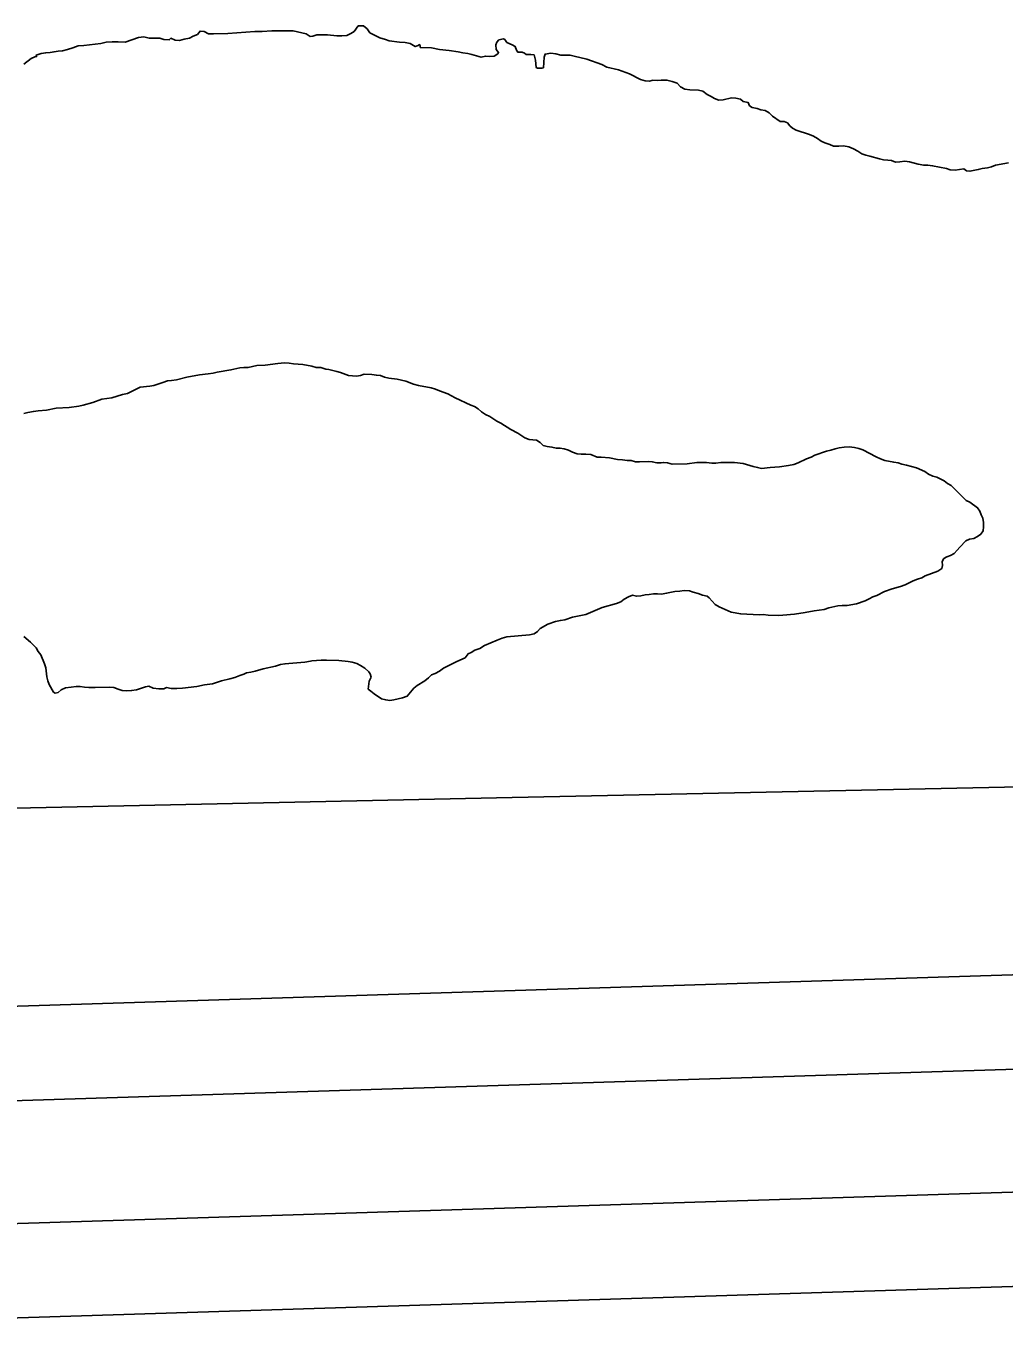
# Model space of a CAD drawing. Extents: x 2308163 to 2335412, y -96774 to 125428.
# Drawn here: x 2326103.5 to 2326181.3, y 122868.7 to 122971.9 of the extents above; entities that cross this region are included whole.
import ezdxf

# ---------------------------------------------------------------- set-up
doc = ezdxf.new("R2010")
doc.units = 0
for name, color, linetype in [('Old_Level_1', 7, 'Continuous'), ('Old_Level_52', 7, 'Continuous'), ('Old_Level_60', 7, 'Continuous'), ('Old_Level_61', 7, 'Continuous'), ('Sheet Title CELL', 7, 'Continuous')]:
    doc.layers.add(name, color=color, linetype=linetype)

msp = doc.modelspace()

# ---------------------------------------------------------------- linework, layer by layer
at = {"layer": 'Old_Level_1'}
msp.add_line((2325967.46, 122889.61), (2326461.32, 122905.17), dxfattribs=at)
msp.add_lwpolyline([(2325967.7, 122882.11), (2326461.55, 122897.68)], dxfattribs=at)
at = {"layer": 'Old_Level_52'}
msp.add_lwpolyline([(2325951.57, 122898.68), (2325973.75, 122906.28), (2326018.61, 122908.02), (2326080.35, 122909.16), (2326142.14, 122910.5), (2326204.06, 122911.8), (2326234.83, 122913.14), (2326276.91, 122915.22), (2326431.59, 122921.53), (2326484.05, 122921.69)], dxfattribs=at)
at = {"layer": 'Old_Level_60'}
for points in [[(2326143.63, 122969.63), (2326143.26, 122969.63), (2326143.13, 122969.72), (2326142.93, 122969.8), (2326142.59, 122969.81), (2326142.49, 122969.96), (2326142.37, 122970.27), (2326142.13, 122970.4), (2326141.73, 122970.58), (2326141.55, 122970.81), (2326141.46, 122970.86), (2326141.09, 122970.78), (2326140.91, 122970.61), (2326140.84, 122970.39), (2326140.88, 122970.01), (2326141.06, 122969.78), (2326140.99, 122969.67), (2326140.72, 122969.49), (2326140.36, 122969.46), (2326140.02, 122969.5), (2326139.68, 122969.41), (2326138.94, 122969.62), (2326138.61, 122969.69), (2326138.23, 122969.74), (2326137.86, 122969.83), (2326137.12, 122969.94), (2326136.35, 122970.03), (2326135.72, 122970.16), (2326134.83, 122970.19), (2326134.83, 122970.32), (2326134.78, 122970.41), (2326134.67, 122970.35), (2326134.44, 122970.25), (2326134.02, 122970.49), (2326133.62, 122970.57), (2326133.19, 122970.6), (2326132.36, 122970.72), (2326132.06, 122970.82), (2326131.62, 122970.94), (2326130.83, 122971.34), (2326130.61, 122971.65), (2326130.33, 122971.89), (2326129.9, 122971.89), (2326129.57, 122971.45), (2326129.31, 122971.28), (2326128.98, 122971.14), (2326128.59, 122971.1), (2326128.2, 122971.1), (2326127.46, 122971.19), (2326127.04, 122971.19), (2326126.61, 122971.18), (2326126.3, 122971.08), (2326126.07, 122971.06), (2326125.75, 122971.26), (2326124.71, 122971.51), (2326123.03, 122971.5), (2326122.26, 122971.45), (2326121.68, 122971.44), (2326119.53, 122971.28), (2326118.39, 122971.26), (2326117.98, 122971.27), (2326117.63, 122971.45), (2326117.32, 122971.49), (2326117.1, 122971.2), (2326116.76, 122971.07), (2326116.47, 122970.91), (2326116.06, 122970.84), (2326115.67, 122970.74), (2326115.34, 122970.76), (2326114.98, 122970.92), (2326114.86, 122970.78), (2326114.43, 122970.81), (2326114.12, 122970.91), (2326113.28, 122970.92), (2326112.84, 122971.02), (2326112.43, 122970.98), (2326111.35, 122970.6), (2326110.8, 122970.64), (2326110.32, 122970.64), (2326109.86, 122970.6), (2326109.42, 122970.5), (2326108.97, 122970.44), (2326108.07, 122970.33), (2326107.61, 122970.3), (2326107.19, 122970.14), (2326106.77, 122970.01), (2326106.37, 122969.91), (2326106.03, 122969.89), (2326105.71, 122969.84), (2326105.39, 122969.77), (2326105.04, 122969.76), (2326104.69, 122969.7), (2326104.27, 122969.56), (2326104.31, 122969.45), (2326104.17, 122969.43), (2326103.89, 122969.3), (2326103.29, 122968.84)], [(2326181.62, 122961), (2326180.58, 122960.81), (2326180.26, 122960.69), (2326179.94, 122960.6), (2326179.53, 122960.54), (2326179.22, 122960.46), (2326178.56, 122960.33), (2326178.28, 122960.36), (2326178.06, 122960.52), (2326177.38, 122960.42), (2326176.99, 122960.45), (2326176.7, 122960.55), (2326175.58, 122960.76), (2326175.21, 122960.82), (2326174.88, 122960.81), (2326174.45, 122960.9), (2326173.76, 122961.08), (2326173.37, 122961.12), (2326172.97, 122961.09), (2326172.64, 122961.04), (2326172.32, 122961.18), (2326172.02, 122961.22), (2326171.67, 122961.24), (2326171.36, 122961.31), (2326170.59, 122961.54), (2326170.28, 122961.6), (2326169.95, 122961.72), (2326169.64, 122961.93), (2326169.28, 122962.12), (2326168.92, 122962.28), (2326168.5, 122962.34), (2326168.13, 122962.32), (2326167.71, 122962.33), (2326167.41, 122962.45), (2326167.01, 122962.59), (2326166.73, 122962.73), (2326166.42, 122962.94), (2326166.1, 122963.11), (2326165.8, 122963.25), (2326164.72, 122963.61), (2326164.43, 122963.76), (2326164.23, 122963.95), (2326164.04, 122964.19), (2326163.77, 122964.29), (2326163.45, 122964.3), (2326162.84, 122964.72), (2326162.59, 122964.99), (2326162.27, 122965.17), (2326161.92, 122965.22), (2326161.62, 122965.31), (2326161.23, 122965.4), (2326161.03, 122965.54), (2326160.92, 122965.8), (2326160.53, 122965.88), (2326160.31, 122966.06), (2326159.93, 122966.14), (2326159.59, 122966.16), (2326158.92, 122966.02), (2326158.57, 122965.99), (2326158.23, 122966.13), (2326157.96, 122966.29), (2326157.65, 122966.43), (2326157.31, 122966.7), (2326156.97, 122966.78), (2326156.28, 122966.8), (2326155.89, 122966.87), (2326155.52, 122967.06), (2326155.27, 122967.34), (2326154.86, 122967.48), (2326154.45, 122967.58), (2326154, 122967.59), (2326153.67, 122967.56), (2326153.27, 122967.57), (2326153.25, 122967.54), (2326153.07, 122967.5), (2326152.73, 122967.53), (2326152.34, 122967.64), (2326151.47, 122968.07), (2326150.61, 122968.41), (2326149.67, 122968.6), (2326149.27, 122968.82), (2326148.08, 122969.24), (2326147.07, 122969.5), (2326146.76, 122969.56), (2326146.01, 122969.56), (2326145.61, 122969.67), (2326145.21, 122969.72), (2326144.76, 122969.66), (2326144.7, 122969.4), (2326144.63, 122968.57), (2326144.51, 122968.53), (2326144.17, 122968.54), (2326144.05, 122968.59), (2326143.99, 122969.17), (2326143.89, 122969.59), (2326143.63, 122969.63)]]:
    msp.add_lwpolyline(points, dxfattribs=at)
at = {"layer": 'Old_Level_61'}
for points in [[(2326103.31, 122941.04), (2326103.63, 122941.13), (2326104.06, 122941.22), (2326104.44, 122941.27), (2326105.09, 122941.31), (2326105.88, 122941.47), (2326106.9, 122941.52), (2326107.68, 122941.64), (2326108.02, 122941.72), (2326108.78, 122941.92), (2326109.51, 122942.2), (2326110.3, 122942.3), (2326111.15, 122942.55), (2326111.54, 122942.64), (2326112.54, 122943.14), (2326113.32, 122943.22), (2326113.64, 122943.27), (2326114.35, 122943.51), (2326114.72, 122943.66), (2326115.04, 122943.67), (2326115.43, 122943.73), (2326116.27, 122943.95), (2326117.28, 122944.13), (2326117.95, 122944.2), (2326118.36, 122944.26), (2326118.68, 122944.35), (2326119.77, 122944.52), (2326120.49, 122944.67)], [(2326120.49, 122944.67), (2326120.8, 122944.71), (2326121.13, 122944.72), (2326121.83, 122944.86), (2326122.5, 122944.89), (2326123.5, 122945.03), (2326124.02, 122945.07), (2326124.41, 122945.06), (2326124.74, 122945.01), (2326125.48, 122944.95), (2326126.2, 122944.81), (2326126.56, 122944.72), (2326126.92, 122944.71), (2326127.31, 122944.59), (2326127.57, 122944.55), (2326128.19, 122944.38), (2326128.5, 122944.31), (2326129.13, 122944.08), (2326129.75, 122944.03), (2326130.08, 122944.07), (2326130.37, 122944.19), (2326130.99, 122944.15), (2326131.34, 122944.09), (2326131.68, 122944.06), (2326131.98, 122943.95), (2326132.32, 122943.87), (2326132.99, 122943.78), (2326133.69, 122943.62), (2326134.3, 122943.38), (2326134.69, 122943.27), (2326135.7, 122943.08), (2326136.05, 122942.98), (2326136.36, 122942.85), (2326137.03, 122942.61), (2326137.6, 122942.3), (2326138.85, 122941.72), (2326139.14, 122941.6), (2326139.43, 122941.43), (2326139.69, 122941.19), (2326140.02, 122940.97), (2326140.37, 122940.82), (2326140.92, 122940.44), (2326141.23, 122940.27), (2326142.04, 122939.77), (2326142.6, 122939.48), (2326143.16, 122939.11), (2326143.49, 122938.98), (2326143.78, 122938.94), (2326144.09, 122938.93), (2326144.37, 122938.75), (2326144.6, 122938.51), (2326144.93, 122938.41), (2326145.3, 122938.37), (2326145.63, 122938.3), (2326145.94, 122938.3), (2326146.29, 122938.24), (2326146.62, 122938.14), (2326146.95, 122937.96), (2326147.31, 122937.85), (2326147.64, 122937.82), (2326148, 122937.81), (2326148.4, 122937.78), (2326148.9, 122937.57), (2326149.21, 122937.57), (2326149.89, 122937.51), (2326150.51, 122937.39), (2326150.92, 122937.37), (2326151.28, 122937.32), (2326151.62, 122937.3), (2326151.95, 122937.21), (2326152.28, 122937.19), (2326152.97, 122937.22), (2326153.28, 122937.21), (2326153.64, 122937.13), (2326153.97, 122937.12), (2326154.18, 122937.16), (2326154.51, 122937.13), (2326154.86, 122937.01), (2326156.05, 122937.04), (2326156.83, 122937.14), (2326157.17, 122937.15), (2326157.6, 122937.15), (2326158.02, 122937.1), (2326158.35, 122937.1), (2326158.73, 122937.14), (2326159.48, 122937.15), (2326159.84, 122937.14), (2326160.53, 122937.08), (2326161.32, 122936.83), (2326161.67, 122936.76), (2326161.98, 122936.68), (2326162.66, 122936.75), (2326163.4, 122936.81), (2326164.11, 122936.91), (2326164.54, 122937), (2326164.88, 122937.11), (2326165.56, 122937.45), (2326165.92, 122937.58), (2326166.21, 122937.72), (2326167.15, 122938.04)], [(2326167.15, 122938.04), (2326167.5, 122938.12), (2326167.83, 122938.24), (2326168.15, 122938.31), (2326168.54, 122938.36), (2326168.95, 122938.39), (2326169.38, 122938.34), (2326169.73, 122938.26), (2326170.03, 122938.17), (2326171.09, 122937.6), (2326171.43, 122937.44), (2326171.79, 122937.32), (2326172.5, 122937.17), (2326172.85, 122937.12), (2326173.14, 122937.02), (2326173.52, 122936.94), (2326174.3, 122936.73), (2326174.97, 122936.42), (2326175.27, 122936.22), (2326175.61, 122936.07), (2326175.92, 122935.97), (2326176.2, 122935.85), (2326176.51, 122935.68), (2326176.76, 122935.49), (2326177.06, 122935.32), (2326177.52, 122934.87), (2326177.74, 122934.62), (2326178.25, 122934.13), (2326178.55, 122933.98), (2326179.16, 122933.55), (2326179.34, 122933.28), (2326179.44, 122932.99), (2326179.59, 122932.71), (2326179.64, 122932.38), (2326179.64, 122932.03), (2326179.6, 122931.72), (2326179.41, 122931.44), (2326179.16, 122931.27), (2326178.87, 122931.11), (2326178.51, 122931.04), (2326178.22, 122930.92), (2326177.76, 122930.4), (2326177.54, 122930.18), (2326177.31, 122929.91), (2326177.02, 122929.75), (2326176.73, 122929.65), (2326176.48, 122929.5), (2326176.35, 122929.28), (2326176.36, 122928.94), (2326176.31, 122928.7), (2326176, 122928.5), (2326175, 122928.13), (2326174.73, 122927.98), (2326174.38, 122927.87), (2326174.04, 122927.72), (2326173.39, 122927.4)], [(2326173.39, 122927.4), (2326173.04, 122927.28), (2326172.37, 122927.09), (2326171.75, 122926.87), (2326171.15, 122926.56), (2326170.83, 122926.45), (2326170.54, 122926.29), (2326170.23, 122926.14), (2326169.52, 122925.9), (2326168.78, 122925.78), (2326168.38, 122925.77), (2326168.06, 122925.73), (2326167.33, 122925.57), (2326166.97, 122925.46), (2326166.17, 122925.35), (2326165.44, 122925.2), (2326164.61, 122925.08), (2326163.67, 122924.99), (2326163.29, 122924.98), (2326162.51, 122925), (2326162.12, 122925.04), (2326161.79, 122925.03), (2326160.33, 122925.1), (2326159.56, 122925.24), (2326158.6, 122925.65), (2326158.28, 122925.84), (2326157.82, 122926.37), (2326157.65, 122926.5), (2326157.29, 122926.59), (2326156.93, 122926.72), (2326156.55, 122926.82), (2326156.24, 122926.93), (2326155.83, 122926.95), (2326155.47, 122926.9), (2326155.08, 122926.87), (2326154.42, 122926.74), (2326154.02, 122926.68), (2326153.71, 122926.7), (2326153.39, 122926.7), (2326153.03, 122926.63), (2326152.71, 122926.61), (2326152.39, 122926.55), (2326152.02, 122926.51), (2326151.71, 122926.59), (2326151.4, 122926.46), (2326151.06, 122926.26), (2326150.78, 122926.06), (2326150.44, 122925.92), (2326149.31, 122925.6), (2326148.01, 122925.06), (2326146.93, 122924.84), (2326146.33, 122924.63), (2326145.98, 122924.58), (2326145.59, 122924.49), (2326144.97, 122924.28), (2326144.38, 122923.93), (2326144.16, 122923.7), (2326143.88, 122923.51), (2326143.52, 122923.42), (2326141.71, 122923.27), (2326141.34, 122923.18), (2326140.94, 122923.02), (2326139.94, 122922.58), (2326139.58, 122922.35), (2326139.16, 122922.21), (2326138.88, 122922.02), (2326138.64, 122921.91), (2326138.4, 122921.61), (2326137.74, 122921.32), (2326136.68, 122920.77), (2326136.36, 122920.54), (2326136.03, 122920.35), (2326135.72, 122920.24), (2326135.5, 122920), (2326135.19, 122919.77), (2326134.58, 122919.41), (2326134.33, 122919.18), (2326133.8, 122918.56), (2326133.43, 122918.41), (2326132.72, 122918.25), (2326132.4, 122918.21), (2326132.09, 122918.25), (2326131.76, 122918.35), (2326131.16, 122918.74), (2326130.91, 122918.96), (2326130.69, 122919.11), (2326130.78, 122919.75), (2326130.92, 122920.06), (2326130.86, 122920.32), (2326130.75, 122920.49), (2326130.42, 122920.77), (2326130.09, 122920.98), (2326129.8, 122921.14), (2326129.42, 122921.27), (2326129.11, 122921.31), (2326128.35, 122921.38), (2326127.38, 122921.42), (2326126.94, 122921.41), (2326126.22, 122921.37), (2326126.11, 122921.33)], [(2326104.64, 122921.83), (2326104.44, 122922.11), (2326104.28, 122922.4), (2326103.84, 122922.84), (2326103.3, 122923.3)], [(2326126.11, 122921.33), (2326125.65, 122921.27), (2326124.07, 122921.13), (2326124.06, 122921.12), (2326123.72, 122921.06), (2326123.32, 122920.94), (2326122.33, 122920.74), (2326121.71, 122920.54), (2326121.35, 122920.46), (2326121.01, 122920.4), (2326120.8, 122920.3), (2326120.47, 122920.2), (2326120.07, 122920.05), (2326119.69, 122919.93), (2326119.03, 122919.76), (2326118.3, 122919.54), (2326117.68, 122919.46), (2326117.05, 122919.31), (2326115.93, 122919.18), (2326115.48, 122919.16), (2326115.03, 122919.17), (2326114.65, 122919.24), (2326114.43, 122919.13), (2326114.03, 122919.14), (2326113.59, 122919.18), (2326113.25, 122919.34), (2326112.97, 122919.29), (2326112.26, 122919.06), (2326111.87, 122918.99), (2326111.5, 122918.98), (2326111.13, 122919), (2326110.79, 122919.1), (2326110.47, 122919.23), (2326110.11, 122919.28), (2326108.97, 122919.23), (2326108.48, 122919.23), (2326108.13, 122919.26), (2326107.79, 122919.31), (2326107.46, 122919.32), (2326107.06, 122919.28), (2326106.61, 122919.22), (2326106.26, 122919.06), (2326106.02, 122918.85), (2326105.8, 122918.8), (2326105.65, 122918.88), (2326105.31, 122919.47), (2326105.2, 122919.76), (2326105.12, 122920.08), (2326105.05, 122920.8), (2326104.95, 122921.12), (2326104.64, 122921.83)]]:
    msp.add_lwpolyline(points, dxfattribs=at)
at = {"layer": 'Sheet Title CELL'}
for p, q in [((2327432.54, 122910.99), (2325903.29, 122862.8)), ((2327154.94, 122909.74), (2325903.06, 122870.3))]:
    msp.add_line(p, q, dxfattribs=at)

doc.saveas('drawing.dxf')
